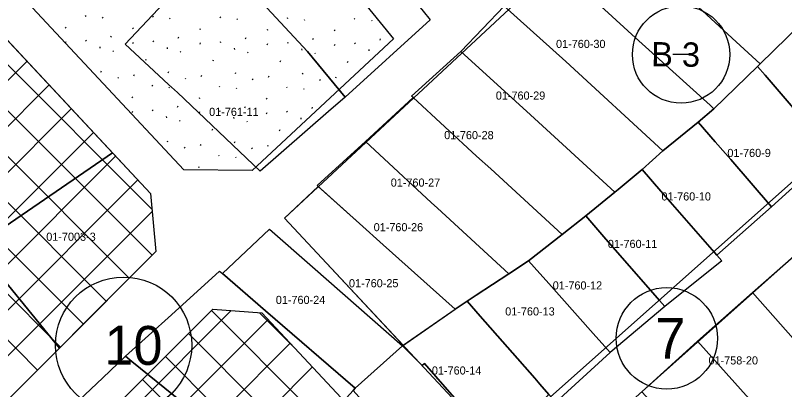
# Model space of a CAD drawing. Extents: x 413946 to 415528, y 4453939 to 4454944.
# Drawn here: x 414736.9 to 414831.7, y 4454626.3 to 4454672.5 of the extents above; entities that cross this region are included whole.
import ezdxf

# ---------------------------------------------------------------- set-up
doc = ezdxf.new("R2010")
doc.units = 0
for name, color, linetype in [('0_KADASTRO', 7, 'Continuous'), ('Level 27', 7, 'Continuous'), ('Level 28', 7, 'Continuous'), ('Level 32', 7, 'Continuous'), ('Level 34', 7, 'Continuous'), ('Level 41', 7, 'Continuous'), ('Level 58', 7, 'Continuous')]:
    doc.layers.add(name, color=color, linetype=linetype)

msp = doc.modelspace()

# ---------------------------------------------------------------- linework, layer by layer
at = {"layer": '0_KADASTRO'}
for points in [[(414761.38, 4454680.42), (414771.8, 4454691.35), (414772.205, 4454690.89), (414777.47, 4454684.92), (414781.06, 4454680.5), (414787.195, 4454672.972), (414788.06, 4454671.91), (414777.57, 4454662.4), (414772.9, 4454668.03), (414767.37, 4454673.98)], [(414695.19, 4454662.18), (414704.85, 4454674.85), (414716.53, 4454690.17), (414748.89, 4454655.51), (414732.06, 4454644.01), (414722.74, 4454637.65), (414718.56, 4454632.6)], [(414808.57, 4454684.99), (414812.98, 4454689.05), (414815.96, 4454687.64), (414839.51, 4454676.53), (414836.07, 4454673.57), (414835.39, 4454672.99), (414828.71, 4454666.5), (414828.237, 4454666.936), (414825.77, 4454669.21), (414820.58, 4454673.96), (414818.7, 4454675.69), (414811.94, 4454681.9), (414809.93, 4454683.75)], [(414802.63, 4454679.45), (414808.57, 4454684.99), (414809.93, 4454683.75), (414811.94, 4454681.9), (414818.7, 4454675.69), (414820.58, 4454673.96), (414825.77, 4454669.21), (414828.237, 4454666.936), (414828.71, 4454666.5), (414828.4, 4454666.18), (414823.02, 4454660.95), (414822.54, 4454661.38), (414820.06, 4454663.64), (414812.91, 4454670.12), (414809.98, 4454672.77), (414803.99, 4454678.2)], [(414750.43, 4454668.92), (414754.51, 4454673.21), (414761.38, 4454680.42), (414767.37, 4454673.98), (414772.9, 4454668.03), (414777.57, 4454662.4), (414775.52, 4454660.6), (414767.1, 4454653.28), (414756.88, 4454662.96), (414755.794, 4454663.964)], [(414797.18, 4454673.58), (414802.63, 4454679.45), (414803.99, 4454678.2), (414809.98, 4454672.77), (414812.91, 4454670.12), (414820.06, 4454663.64), (414822.54, 4454661.38), (414823.02, 4454660.95), (414821.06, 4454659.32), (414816.73, 4454655.76), (414804.75, 4454666.78), (414798.77, 4454672.15)], [(414791.83, 4454668), (414797.18, 4454673.58), (414798.77, 4454672.15), (414804.75, 4454666.78), (414816.73, 4454655.76), (414814.16, 4454653.46), (414811.2, 4454651.02), (414810.79, 4454650.68), (414799.9, 4454660.65)], [(414828.4, 4454666.18), (414828.71, 4454666.5), (414835.39, 4454672.99), (414836.69, 4454671.54), (414842.77, 4454664.79), (414844.748, 4454662.599), (414845.09, 4454662.22), (414837.5, 4454655.55), (414835.24, 4454658.18), (414830.813, 4454663.364), (414829.34, 4454665.09)], [(414785.94, 4454662.33), (414785.74, 4454662.52), (414791.83, 4454668), (414799.9, 4454660.65), (414810.79, 4454650.68), (414807.24, 4454647.74), (414804.3, 4454645.44), (414795.5, 4454653.53), (414793.77, 4454655.13)], [(414821.06, 4454659.32), (414823.02, 4454660.95), (414828.4, 4454666.18), (414829.34, 4454665.09), (414830.813, 4454663.364), (414835.24, 4454658.18), (414837.5, 4454655.55), (414830.14, 4454648.88), (414825.091, 4454654.681), (414824.43, 4454655.44), (414823.17, 4454656.89)], [(414780.05, 4454656.91), (414785.94, 4454662.33), (414793.77, 4454655.13), (414795.5, 4454653.53), (414804.3, 4454645.44), (414800.16, 4454642.22), (414797.75, 4454640.62), (414788.95, 4454648.71), (414788.18, 4454649.42)], [(414814.16, 4454653.46), (414816.73, 4454655.76), (414821.06, 4454659.32), (414823.17, 4454656.89), (414824.43, 4454655.44), (414825.091, 4454654.681), (414830.14, 4454648.88), (414823.39, 4454642.9), (414816.48, 4454650.81)], [(414774.1, 4454651.49), (414780.05, 4454656.91), (414788.18, 4454649.42), (414788.95, 4454648.71), (414797.75, 4454640.62), (414793.72, 4454637.96), (414792.59, 4454637.22), (414791.12, 4454636.26), (414782.25, 4454644.2), (414779.31, 4454646.82)], [(414732.06, 4454644.01), (414748.89, 4454655.51), (414753.56, 4454650.51), (414754.21, 4454643.34), (414742.34, 4454631.46)], [(414807.24, 4454647.74), (414810.79, 4454650.68), (414811.2, 4454651.02), (414814.16, 4454653.46), (414816.48, 4454650.81), (414823.39, 4454642.9), (414823.98, 4454642.22), (414816.95, 4454636.58), (414816.3, 4454637.33), (414809.47, 4454645.18)], [(414784.707, 4454631.803), (414791.12, 4454636.26), (414782.25, 4454644.2), (414779.31, 4454646.82), (414774.248, 4454651.358), (414770.07, 4454647.48), (414774.68, 4454642.54)], [(414800.16, 4454642.22), (414804.3, 4454645.44), (414807.24, 4454647.74), (414809.47, 4454645.18), (414816.3, 4454637.33), (414816.95, 4454636.58), (414810.25, 4454630.9), (414809.58, 4454631.65), (414808.15, 4454633.25), (414802.342, 4454639.772), (414801.56, 4454640.65)], [(414762.42, 4454640.65), (414768.23, 4454646.12), (414773.53, 4454641.47), (414784.63, 4454631.75), (414778.8, 4454626.52), (414767.76, 4454636.04)], [(414718.56, 4454632.6), (414722.74, 4454637.65), (414732.06, 4454644.01), (414742.34, 4454631.46), (414733.61, 4454622.72), (414726.72, 4454622.26)], [(414827.76, 4454638.31), (414834.25, 4454643.97), (414841.41, 4454636.57), (414843.24, 4454634.7), (414838.67, 4454630.51), (414837.66, 4454629.59), (414836.46, 4454628.48), (414834.67, 4454630.5)], [(414792.59, 4454637.22), (414793.72, 4454637.96), (414797.75, 4454640.62), (414800.16, 4454642.22), (414801.56, 4454640.65), (414802.342, 4454639.772), (414808.15, 4454633.25), (414809.58, 4454631.65), (414810.25, 4454630.9), (414803.53, 4454624.77), (414802.69, 4454625.73), (414801.56, 4454627.02), (414800.94, 4454627.73), (414794.19, 4454635.4)], [(414750.5, 4454630.44), (414756.14, 4454635.55), (414762.09, 4454640.94), (414762.42, 4454640.65), (414767.76, 4454636.04), (414778.8, 4454626.52), (414778.55, 4454626.22), (414771.99, 4454619), (414768.84, 4454615.53), (414757.26, 4454624.94), (414751.26, 4454629.81)], [(414820.984, 4454632.305), (414827.76, 4454638.31), (414834.67, 4454630.5), (414836.46, 4454628.48), (414829.69, 4454622.45), (414827.38, 4454625.21)], [(414784.63, 4454631.75), (414791.12, 4454636.26), (414792.59, 4454637.22), (414794.19, 4454635.4), (414800.94, 4454627.73), (414801.56, 4454627.02), (414802.69, 4454625.73), (414796.17, 4454619.52), (414794.407, 4454621.517), (414789.84, 4454626.69), (414787.33, 4454629.55), (414787.04, 4454629.3)], [(414778.55, 4454626.22), (414778.8, 4454626.52), (414784.63, 4454631.75), (414787.04, 4454629.3), (414787.33, 4454629.55), (414789.84, 4454626.69), (414794.407, 4454621.517), (414796.17, 4454619.52), (414789.83, 4454613.63), (414789.17, 4454614.37), (414783.62, 4454620.55), (414781.8, 4454622.6)], [(414814.12, 4454626.06), (414820.984, 4454632.305), (414827.38, 4454625.21), (414829.69, 4454622.45), (414827.96, 4454620.91), (414822.98, 4454616.47), (414820.93, 4454618.7)], [(414741.98, 4454621.21), (414742.43, 4454621.64), (414741.81, 4454622.25), (414747.69, 4454627.8), (414750.5, 4454630.44), (414751.26, 4454629.81), (414757.26, 4454624.94), (414768.84, 4454615.53), (414769.17, 4454615.27), (414758.36, 4454604.3), (414756.95, 4454605.76), (414756.62, 4454606.1)]]:
    msp.add_lwpolyline(points, close=True, dxfattribs=at)
at = {"layer": 'Level 27'}
for p, q in [((414834.294, 4454653.381), (414796.185, 4454619.51)), ((414796.185, 4454619.51), (414770.073, 4454647.476)), ((414800.964, 4454614.392), (414833.827, 4454643.6))]:
    msp.add_line(p, q, dxfattribs=at)
msp.add_lwpolyline([(414770.073, 4454647.476), (414832.01, 4454705.123), (414849.917, 4454721.161)], dxfattribs=at)
at = {"layer": 'Level 28'}
for p, q in [((414757.678, 4454653.428), (414708.537, 4454706.057)), ((414704.62, 4454702.922), (414753.563, 4454650.505)), ((414766.101, 4454653.341), (414757.678, 4454653.428)), ((414753.563, 4454650.505), (414754.206, 4454643.343)), ((414761.266, 4454636.261), (414767.308, 4454635.785)), ((414767.308, 4454635.785), (414788.876, 4454612.686))]:
    msp.add_line(p, q, dxfattribs=at)
for points in [[(414776.396, 4454678.309), (414783.526, 4454669.56)], [(414783.526, 4454669.56), (414766.101, 4454653.341)], [(414754.206, 4454643.343), (414733.609, 4454622.72), (414726.724, 4454622.261)], [(414738.356, 4454613.322), (414761.266, 4454636.261)]]:
    msp.add_lwpolyline(points, dxfattribs=at)
at = {"layer": 'Level 32'}
msp.add_line((414819.976, 4454667.632), (414817.976, 4454667.653), dxfattribs=at)
msp.add_circle((414818.976, 4454667.643), 6, dxfattribs=at)
at = {"layer": 'Level 34'}
for p, q in [((414753.735, 4454648.591), (414701.724, 4454700.602)), ((414753.766, 4454642.903), (414698.582, 4454698.087)), ((414750.939, 4454640.073), (414695.44, 4454695.572)), ((414748.113, 4454637.243), (414692.298, 4454693.058)), ((414745.286, 4454634.412), (414689.155, 4454690.543)), ((414742.46, 4454631.582), (414686.013, 4454688.029)), ((414739.633, 4454628.752), (414682.87, 4454685.514)), ((414712.191, 4454640.661), (414738.34, 4454666.81)), ((414714.687, 4454637.5), (414741.071, 4454663.884)), ((414717.184, 4454634.34), (414743.803, 4454660.959)), ((414719.68, 4454631.179), (414746.534, 4454658.034)), ((414722.176, 4454628.019), (414749.266, 4454655.108)), ((414724.673, 4454624.858), (414751.997, 4454652.182)), ((414727.805, 4454622.333), (414753.762, 4454648.29)), ((414738.537, 4454611.11), (414763.512, 4454636.084)), ((414828.555, 4454568.587), (414761.074, 4454636.068)), ((414771.452, 4454631.347), (414766.989, 4454635.81)), ((414738.965, 4454605.881), (414768.062, 4454634.978)), ((414827.759, 4454563.726), (414758.247, 4454633.238)), ((414740.969, 4454602.227), (414770.793, 4454632.052)), ((414824.636, 4454561.192), (414755.42, 4454630.408)), ((414743.456, 4454599.058), (414773.525, 4454629.127)), ((414821.513, 4454558.659), (414752.594, 4454627.578))]:
    msp.add_line(p, q, dxfattribs=at)
at = {"layer": 'Level 41'}
for p, q in [((414745.521, 4454672.438), (414745.591, 4454672.33)), ((414753.814, 4454672.353), (414753.884, 4454672.245)), ((414747.618, 4454672.224), (414747.688, 4454672.117)), ((414755.911, 4454672.14), (414755.981, 4454672.032)), ((414762.107, 4454672.268), (414762.176, 4454672.16)), ((414764.204, 4454672.055), (414764.273, 4454671.947)), ((414770.399, 4454672.183), (414770.469, 4454672.076)), ((414772.496, 4454671.97), (414772.566, 4454671.862)), ((414778.692, 4454672.098), (414778.762, 4454671.991)), ((414780.789, 4454671.885), (414780.859, 4454671.777)), ((414743.051, 4454671.01), (414743.121, 4454670.902)), ((414751.343, 4454670.925), (414751.413, 4454670.818)), ((414759.636, 4454670.84), (414759.706, 4454670.733)), ((414767.928, 4454670.755), (414767.998, 4454670.648)), ((414776.221, 4454670.671), (414776.291, 4454670.563)), ((414748.69, 4454669.759), (414748.763, 4454669.918)), ((414756.983, 4454669.674), (414757.055, 4454669.833)), ((414765.275, 4454669.59), (414765.348, 4454669.748)), ((414773.568, 4454669.505), (414773.641, 4454669.663)), ((414781.86, 4454669.42), (414781.933, 4454669.578)), ((414743.089, 4454669.088), (414743.163, 4454669.247)), ((414745.557, 4454669.407), (414745.627, 4454669.3)), ((414747.307, 4454668.598), (414747.324, 4454668.438)), ((414751.382, 4454669.003), (414751.455, 4454669.162)), ((414753.85, 4454669.323), (414753.92, 4454669.215)), ((414755.6, 4454668.514), (414755.616, 4454668.353)), ((414759.674, 4454668.918), (414759.748, 4454669.077)), ((414762.143, 4454669.238), (414762.212, 4454669.13)), ((414767.967, 4454668.833), (414768.04, 4454668.992)), ((414770.435, 4454669.153), (414770.505, 4454669.045)), ((414776.259, 4454668.748), (414776.333, 4454668.907)), ((414778.728, 4454669.068), (414778.798, 4454668.96)), ((414748.932, 4454668.112), (414749.001, 4454668.004)), ((414757.225, 4454668.027), (414757.294, 4454667.919)), ((414763.892, 4454668.429), (414763.909, 4454668.269)), ((414765.517, 4454667.942), (414765.586, 4454667.834)), ((414772.185, 4454668.344), (414772.201, 4454668.184)), ((414773.81, 4454667.857), (414773.879, 4454667.749)), ((414780.478, 4454668.259), (414780.494, 4454668.099)), ((414752.976, 4454666.926), (414753.05, 4454667.086)), ((414761.269, 4454666.841), (414761.343, 4454667.001)), ((414769.562, 4454666.757), (414769.635, 4454666.916)), ((414777.854, 4454666.672), (414777.928, 4454666.831)), ((414747.44, 4454665.453), (414747.512, 4454665.612)), ((414749.529, 4454664.815), (414749.599, 4454664.709)), ((414751.519, 4454665.003), (414751.591, 4454665.162)), ((414755.733, 4454665.368), (414755.804, 4454665.527)), ((414757.821, 4454664.731), (414757.891, 4454664.624)), ((414759.811, 4454664.918), (414759.884, 4454665.078)), ((414764.025, 4454665.283), (414764.097, 4454665.442)), ((414768.104, 4454664.833), (414768.176, 4454664.993)), ((414772.318, 4454665.198), (414772.389, 4454665.358)), ((414776.396, 4454664.749), (414776.469, 4454664.908)), ((414753.727, 4454663.843), (414753.797, 4454663.736)), ((414762.019, 4454663.759), (414762.089, 4454663.651)), ((414766.114, 4454664.646), (414766.184, 4454664.539)), ((414774.406, 4454664.561), (414774.476, 4454664.454)), ((414755.824, 4454663.63), (414755.894, 4454663.522)), ((414764.116, 4454663.545), (414764.186, 4454663.437)), ((414770.312, 4454663.674), (414770.382, 4454663.566)), ((414772.409, 4454663.46), (414772.479, 4454663.353)), ((414751.256, 4454662.416), (414751.326, 4454662.308)), ((414759.549, 4454662.331), (414759.619, 4454662.223)), ((414767.841, 4454662.246), (414767.911, 4454662.138)), ((414756.896, 4454661.165), (414756.968, 4454661.323)), ((414765.188, 4454661.08), (414765.261, 4454661.238)), ((414773.481, 4454660.995), (414773.553, 4454661.153)), ((414751.295, 4454660.493), (414751.368, 4454660.652)), ((414753.763, 4454660.813), (414753.833, 4454660.705)), ((414755.513, 4454660.004), (414755.529, 4454659.844)), ((414759.587, 4454660.408), (414759.661, 4454660.568)), ((414762.055, 4454660.728), (414762.125, 4454660.62)), ((414767.88, 4454660.323), (414767.953, 4454660.483)), ((414770.348, 4454660.643), (414770.418, 4454660.535)), ((414757.138, 4454659.517), (414757.207, 4454659.41)), ((414763.805, 4454659.919), (414763.822, 4454659.759)), ((414765.43, 4454659.432), (414765.499, 4454659.325)), ((414772.098, 4454659.834), (414772.114, 4454659.674)), ((414752.932, 4454658.51), (414752.963, 4454658.576)), ((414761.182, 4454658.332), (414761.256, 4454658.491)), ((414769.474, 4454658.247), (414769.548, 4454658.406)), ((414755.646, 4454656.858), (414755.717, 4454657.018)), ((414757.734, 4454656.221), (414757.804, 4454656.114)), ((414759.724, 4454656.409), (414759.797, 4454656.568)), ((414763.938, 4454656.774), (414764.01, 4454656.933)), ((414768.017, 4454656.324), (414768.089, 4454656.483)), ((414761.932, 4454655.249), (414762.002, 4454655.141)), ((414766.027, 4454656.136), (414766.097, 4454656.029)), ((414764.029, 4454655.036), (414764.099, 4454654.928)), ((414759.462, 4454653.821), (414759.532, 4454653.714))]:
    msp.add_line(p, q, dxfattribs=at)
at = {"layer": 'Level 58'}
for centre, radius in [((414750.242, 4454631.815), 8.4), ((414817.214, 4454632.658), 6.25)]:
    msp.add_circle(centre, radius, dxfattribs=at)

# ---------------------------------------------------------------- texts
at = {"layer": '0_KADASTRO'}
for s, p in [('01-760-30', (414803.558, 4454668.449)), ('01-760-29', (414796.133, 4454662.081)), ('01-761-11', (414760.795, 4454660.073)), ('01-760-28', (414789.771, 4454657.205)), ('01-760-9', (414824.681, 4454655.011)), ('01-760-27', (414783.181, 4454651.355)), ('01-760-10', (414816.555, 4454649.648)), ('01-760-26', (414781.076, 4454645.858)), ('01-7003-3', (414740.714, 4454644.68)), ('01-760-11', (414809.942, 4454643.798)), ('01-760-25', (414778.032, 4454638.951)), ('01-760-12', (414803.148, 4454638.679)), ('01-760-24', (414769.012, 4454636.895)), ('01-760-13', (414797.295, 4454635.477)), ('01-758-20', (414822.356, 4454629.438)), ('01-760-14', (414788.255, 4454628.196))]:
    msp.add_text(s, height=1, dxfattribs=at).set_placement(p)
at = {"layer": 'Level 32'}
msp.add_text('B 3', height=3, rotation=359.4141, dxfattribs=at).set_placement((414815.277, 4454666.18))
at = {"layer": 'Level 58'}
msp.add_text('7', height=5, dxfattribs=at).set_placement((414815.796, 4454630.159))
msp.add_text('10', height=4.8, rotation=359.4141, dxfattribs=at).set_placement((414747.876, 4454629.439))

doc.saveas('drawing.dxf')
